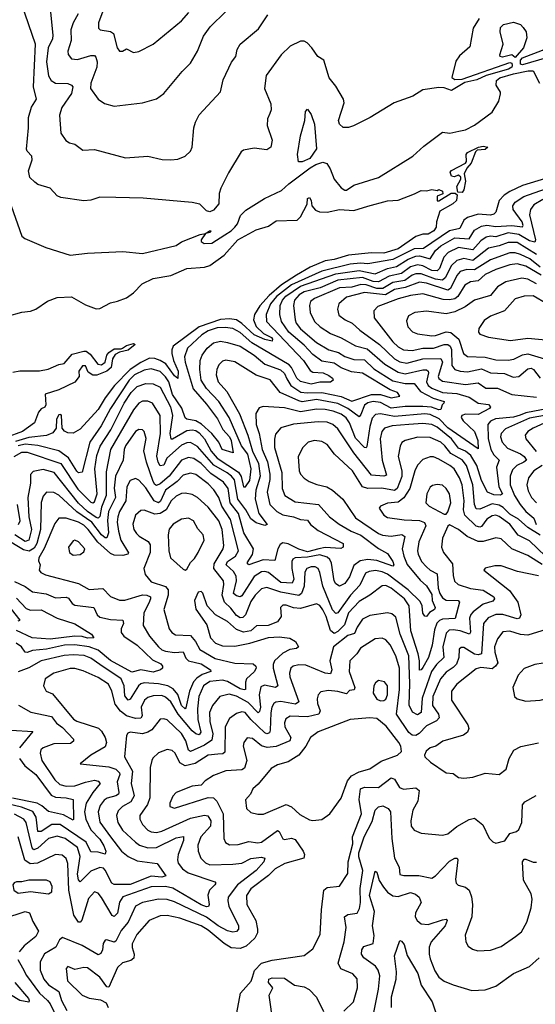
# Model space of a CAD drawing. Extents: x 1552033 to 1694788, y 811965 to 917215.
# Tile 268 of 632: x 1583633 to 1586538, y 903413 to 908953. Entities that reach past the tile are written whole.
import ezdxf

# ---------------------------------------------------------------- set-up
doc = ezdxf.new("R2010")
doc.units = 0

msp = doc.modelspace()

# ---------------------------------------------------------------- linework, layer by layer
at = {"layer": '0CON20XD'}
for points in [[(1584125, 909060), (1584078.2, 908935), (1584077.5, 908905), (1584086.7, 908895), (1584145, 908886.2), (1584161.8, 908875), (1584182.1, 908795), (1584195, 908775.6), (1584213.3, 908775), (1584235, 908788.9), (1584275, 908768), (1584305, 908774.3), (1584385, 908815.8), (1584545, 908945.5), (1584586.7, 908993.3)], [(1586221.4, 908958.6), (1586187.1, 908905), (1586169.1, 908800.9), (1586111.3, 908748.7), (1586090.7, 908719.3), (1586067.9, 908627.9), (1586085, 908616.9), (1586125, 908618.5), (1586395, 908711.4), (1586405, 908707.6), (1586407.4, 908695), (1586404.8, 908685), (1586387.3, 908675), (1586261.4, 908638.6), (1586208, 908615), (1586140.3, 908599.7), (1586065, 908554), (1586025, 908569.2), (1585995, 908571.4), (1585905, 908557.3), (1585847.3, 908522.7), (1585742.7, 908485), (1585607.2, 908402.8), (1585514.5, 908355), (1585485, 908345.9), (1585455, 908346.9), (1585435.7, 908365), (1585430, 908385), (1585460.8, 908485), (1585457.5, 908505), (1585415, 908578.8), (1585376, 908625), (1585346.7, 908725), (1585313.3, 908745), (1585280, 908795), (1585252.5, 908822.5), (1585235, 908831.9), (1585215, 908832.5), (1585157, 908803), (1585107.1, 908755), (1585022.1, 908637.9), (1585012.5, 908565), (1585048.7, 908478.7), (1585050, 908445), (1585041.9, 908425), (1585028.5, 908395), (1585027, 908357), (1585055.8, 908275.8), (1585048.8, 908235), (1585025, 908220), (1584955, 908230.6), (1584895, 908219.2), (1584880.3, 908209.7), (1584808.8, 908091.2), (1584766.4, 908005), (1584757.9, 907975), (1584755, 907916.2), (1584725, 907881.2), (1584705, 907871.2), (1584685, 907876.7), (1584647.5, 907915), (1584605, 907924.2), (1584329.3, 907949.3), (1584175, 907952.9), (1584085, 907954), (1584035, 907937.1), (1583995, 907933.1), (1583865, 907953.1), (1583845, 907962.5), (1583805, 908004), (1583736.4, 908026.4), (1583718.9, 908038.9), (1583691.4, 908065), (1583683, 908103), (1583704.4, 908165), (1583701.4, 908185), (1583675, 908213.8), (1583671.9, 908225), (1583683.5, 908345), (1583682.7, 908402.7), (1583700.1, 908459.9), (1583727.9, 908505), (1583712, 908575), (1583723.2, 908815), (1583645, 909038.6)], [(1583807.9, 908995), (1583820.5, 908865), (1583818.2, 908845), (1583793.3, 908795), (1583784, 908715), (1583796.1, 908636.1), (1583810, 908610), (1583835.9, 908595.9), (1583904.7, 908594.7), (1583925.3, 908585.3), (1583932.2, 908575), (1583925, 908538.1), (1583871.1, 908458.9), (1583857.8, 908415), (1583865.5, 908315), (1583894, 908274), (1583915, 908260.6), (1583945, 908252.5), (1583989.4, 908219.4), (1584055, 908221.9), (1584230, 908175), (1584355, 908185.6), (1584437, 908167), (1584485, 908164.4), (1584525, 908168.1), (1584565, 908184.3), (1584595, 908214), (1584604.3, 908235), (1584614.4, 908345), (1584623.7, 908376.3), (1584645, 908418), (1584765, 908546), (1584780, 908615), (1584827, 908713), (1584851.1, 908745), (1584858.5, 908785), (1584875.3, 908814.7), (1584978, 908902), (1585030.7, 908979.3)], [(1583962.3, 908985), (1583934, 908936), (1583921.4, 908895), (1583924.2, 908835), (1583905.4, 908775), (1583906.2, 908756.2), (1583925, 908732.5), (1583958.9, 908728.9), (1584035, 908751.8), (1584055, 908750.5), (1584062.7, 908742.7), (1584069.4, 908715), (1584067.4, 908685), (1584034.2, 908595), (1584032.9, 908565), (1584076.4, 908506.4), (1584110.9, 908480.9), (1584165.6, 908465.6), (1584325, 908485.6), (1584405, 908508.1), (1584445, 908537.5), (1584547.9, 908662.1), (1584595, 908708.6), (1584634.5, 908775), (1584669.6, 908860.4), (1584707.3, 908912.7), (1584795, 908999.4)], [(1587664.7, 908985.3), (1587625, 908949.4), (1587535, 908934.3), (1587495, 908917.8), (1587385, 908816.9), (1587264.7, 908745.3), (1587234.1, 908735.9), (1587145, 908724.7), (1587075, 908699.1), (1587045, 908684.5), (1586987.6, 908672.4), (1586835, 908680), (1586765, 908696.9), (1586709.2, 908745), (1586675, 908751.2), (1586601.7, 908738.3), (1586465, 908699.5), (1586455, 908701.8), (1586453.7, 908725), (1586465, 908738.3), (1586578.8, 908781.2), (1586664.5, 908835), (1586672.5, 908935), (1586652.2, 908995)], [(1586425, 908739.7), (1586405, 908755.5), (1586352.7, 908742.7), (1586339.2, 908745), (1586337.3, 908755), (1586356.1, 908815), (1586340.4, 908885), (1586340.8, 908909.2), (1586359.2, 908925), (1586415, 908939.5), (1586454.4, 908925), (1586469.3, 908909.3), (1586486.7, 908885), (1586490.3, 908850.3), (1586471.6, 908795), (1586425, 908739.7)], [(1583585.4, 907905), (1583645, 907734), (1583661.8, 907721.8), (1583781.2, 907671.2), (1583917.3, 907627.3), (1584015, 907640), (1584215, 907648), (1584325, 907637.1), (1584515, 907682.2), (1584545, 907702.8), (1584650, 907745), (1584679.5, 907750.5), (1584702.5, 907765), (1584710, 907765), (1584706.2, 907755), (1584680.7, 907749.3), (1584655.5, 907715), (1584655, 907704.3), (1584672.8, 907692.8), (1584715.7, 907695), (1584788.5, 907741.5), (1584825, 907764.7), (1584844.6, 907785), (1584860, 907805), (1584878, 907852), (1584908, 907882), (1585012.9, 907947.1), (1585108.8, 907991.2), (1585149.8, 908030.2), (1585269.9, 908120.1), (1585302.5, 908137.5), (1585341.3, 908151.3), (1585363.2, 908143.3), (1585382.9, 908112.9), (1585405, 908056), (1585445, 908007.5), (1585464.5, 907994.5), (1585475, 907994.4), (1585515, 908022.7), (1585655.2, 908064.8), (1585847.5, 908185), (1585909.5, 908240.5), (1586015, 908320), (1586056, 908314), (1586107.5, 908325), (1586145, 908333.6), (1586195, 908360), (1586295, 908432.2), (1586332.5, 908495), (1586341.9, 908535), (1586341.6, 908545), (1586316.9, 908585), (1586318.8, 908611.2), (1586337.5, 908625), (1586415, 908648.2), (1586496.7, 908665), (1586525.8, 908665), (1586561.8, 908595)], [(1585225, 908152.5), (1585203.3, 908153.3), (1585199.2, 908195), (1585215, 908298.8), (1585240, 908385), (1585243.4, 908436.6), (1585255, 908448.8), (1585275, 908420), (1585294.7, 908365), (1585305.5, 908225.5), (1585267.9, 908172.1), (1585225, 908152.5)], [(1586125, 907980.8), (1586102, 907982), (1586095.5, 908015), (1586117.5, 908055), (1586117.5, 908067.5), (1586105, 908078), (1586081.3, 908068.7), (1586065, 908072.2), (1586057.8, 908095), (1586065.8, 908105), (1586143.7, 908146.3), (1586149.4, 908155), (1586148.9, 908195), (1586156, 908205), (1586217.5, 908235), (1586245, 908241.5), (1586271.2, 908235), (1586255, 908223.3), (1586210.6, 908219.4), (1586201.1, 908208.9), (1586176.9, 908145), (1586151.8, 908118.2), (1586137.8, 908085), (1586144.3, 908045), (1586135.6, 907995), (1586125, 907980.8)], [(1586595, 908060), (1586465, 908020.6), (1586394.7, 907985.3), (1586363.2, 907965), (1586334, 907935), (1586315, 907870), (1586305, 907858.1), (1586286.1, 907853.9), (1586215, 907857.9), (1586155, 907839.3), (1586135, 907824.6), (1586111.8, 907778.2), (1586055, 907764.1), (1585907.3, 907665), (1585855, 907662.9), (1585735, 907603.5), (1585595, 907578.9), (1585553.3, 907583.3), (1585495, 907577.9), (1585335, 907538.1), (1585165, 907461), (1585080.4, 907395), (1585045.4, 907355), (1585021.4, 907295), (1585024, 907255), (1585232.7, 907035), (1585269, 906979), (1585285, 906970), (1585343.8, 906965), (1585375, 906950), (1585395.8, 906935), (1585400, 906925), (1585385, 906912.5), (1585325, 906912.6), (1585275, 906902.5), (1585215, 906916.9), (1585195, 906935.3), (1585165.1, 906995.1), (1585150.9, 907010.9), (1584940.9, 907135), (1584875, 907191.9), (1584835, 907215.2), (1584791.4, 907221.4), (1584745, 907218.8), (1584695, 907201.3), (1584660.3, 907179.7), (1584579.3, 907105), (1584562, 907055), (1584565, 907025.7), (1584610, 906875), (1584685, 906790), (1584746.9, 906706.9), (1584776.9, 906646.9), (1584816.2, 906605), (1584825.2, 906585), (1584836, 906515), (1584774.4, 906535), (1584754.5, 906575), (1584715.7, 906625), (1584656.7, 906676.7), (1584625, 906695.4), (1584575, 906704.8), (1584565, 906712.2), (1584547.2, 906767.2), (1584494.8, 906844.8), (1584473.5, 906915), (1584455, 906944), (1584425, 906973.7), (1584375, 906989), (1584335, 906981.7), (1584281, 906955), (1584250.6, 906925), (1584144.9, 906765), (1584092.2, 906667.8), (1584028.6, 906575), (1583985, 906406.9), (1583965, 906403.8), (1583955, 906412.1), (1583907.6, 906487.6), (1583855, 906527.7), (1583735, 906557.3), (1583665, 906565.4), (1583625, 906555.1)], [(1585593.6, 907903.6), (1585705.7, 907934.3), (1585765, 907937.5), (1585857.7, 907972.3), (1585895, 907992.5), (1585925, 907990), (1585955, 907996.7), (1585985, 907992.5), (1585995, 907997.5), (1586015, 907987.5), (1586016.2, 907973.8), (1585985, 907960), (1585985, 907933.8), (1585995, 907934.4), (1586063.6, 907976.4), (1586087.1, 907977.1), (1586098.3, 907968.3), (1586094.1, 907935.9), (1586073.2, 907916.8), (1586000, 907875), (1585981.2, 907815), (1585980, 907785), (1585965.7, 907765), (1585935, 907746), (1585905, 907746), (1585865, 907732.7), (1585765, 907663), (1585685, 907638.8), (1585615, 907641.7), (1585485, 907628.5), (1585405, 907603.9), (1585355, 907596.4), (1585270.1, 907559.9), (1585193.1, 907515), (1585108.4, 907461.6), (1585038.4, 907401.6), (1584986.9, 907343.1), (1584955.5, 907295), (1584950.4, 907265), (1584965.8, 907225.8), (1585007.3, 907187.3), (1585051.9, 907165), (1585058.2, 907155), (1585055.8, 907144.2), (1585015, 907154.1), (1584955, 907180.6), (1584885, 907243.8), (1584855, 907263.2), (1584815, 907270.3), (1584765, 907265.9), (1584644.5, 907225.5), (1584498.4, 907115), (1584490, 907095), (1584491, 907075), (1584499, 907035), (1584526.2, 906975), (1584525, 906933.3), (1584505, 906948.6), (1584456.5, 907016.5), (1584424.7, 907034.7), (1584395, 907046), (1584365, 907048.5), (1584315, 907023.3), (1584255, 906984.7), (1584166.7, 906895), (1584114.4, 906825), (1584075, 906759.7), (1583975, 906648.1), (1583935, 906626.2), (1583905, 906628), (1583886.8, 906636.8), (1583872.5, 906655), (1583868.5, 906725), (1583865, 906730.8), (1583855, 906729.4), (1583841.2, 906705), (1583838.6, 906655), (1583820.8, 906629.2), (1583785, 906612.8), (1583685, 906602.7), (1583610.8, 906579.2)], [(1585137.5, 906932.5), (1585161.3, 906895), (1585217.4, 906857.4), (1585252.7, 906852.7), (1585335, 906856), (1585445, 906831.9), (1585505, 906805.7), (1585615.3, 906844.7), (1585665, 906843.4), (1585725, 906825.9), (1585773.8, 906835), (1585761.2, 906855), (1585720.2, 906870.2), (1585565, 906964.6), (1585501.9, 906971.9), (1585445, 906994.8), (1585405, 907020), (1585335, 907031), (1585285, 907069), (1585235, 907121), (1585149.5, 907195), (1585108, 907255), (1585098, 907295), (1585100.5, 907345), (1585113.1, 907375), (1585133.2, 907396.8), (1585215, 907452.9), (1585415, 907523.5), (1585545, 907541.6), (1585635, 907523.5), (1585705, 907552.1), (1585756, 907564), (1585822.3, 907605), (1585865, 907622.7), (1585885, 907625.1), (1585945, 907608.1), (1585974.8, 907655), (1586005, 907680.3), (1586085, 907725.1), (1586165, 907720.4), (1586195, 907768.9), (1586235, 907791.6), (1586265, 907796.9), (1586315, 907788.7), (1586405, 907794.9), (1586465, 907787.8), (1586469.4, 907795), (1586463.3, 907815), (1586412.2, 907885), (1586411.6, 907905), (1586423.6, 907926.4), (1586472.3, 907957.7), (1586595, 908000.5)], [(1583565, 907285.6), (1583645, 907308.1), (1583695, 907312), (1583725, 907324.6), (1583790, 907370), (1583845, 907390.3), (1583925, 907393.6), (1584005, 907348.6), (1584065, 907325.7), (1584085, 907328.1), (1584145, 907358.8), (1584185, 907368.2), (1584235, 907387.1), (1584274.8, 907415.2), (1584323.1, 907466.9), (1584385, 907497.5), (1584485, 907513.2), (1584575, 907553.1), (1584675, 907559.5), (1584705, 907569.1), (1584785, 907627.1), (1584862.1, 907715), (1584965, 907771.1), (1585035, 907790.5), (1585078.6, 907821.4), (1585195.7, 907825), (1585215.7, 907844.3), (1585252, 907915), (1585255, 907946.2), (1585265, 907952), (1585276.2, 907935), (1585278.8, 907905), (1585300.4, 907880.4), (1585321.9, 907871.9), (1585365, 907870.3), (1585435, 907885.3), (1585515, 907879.7), (1585593.6, 907903.6)], [(1586579.5, 907940.5), (1586529.6, 907910.4), (1586509.8, 907885), (1586504.8, 907855.2), (1586539.3, 907715), (1586535, 907701.9), (1586505, 907707.7), (1586445, 907744.7), (1586385, 907753.4), (1586315, 907730.9), (1586285, 907735.1), (1586260.5, 907729.5), (1586230.8, 907709.2), (1586185, 907657.9), (1586105, 907671), (1586046.7, 907643.3), (1586022.7, 907617.3), (1585997.3, 907552.7), (1585985, 907540.4), (1585955, 907541.8), (1585905, 907568.2), (1585875, 907574.4), (1585835, 907562.6), (1585785, 907524.2), (1585715, 907509.4), (1585655, 907477), (1585625, 907480), (1585565, 907502), (1585425, 907487.4), (1585325.4, 907444.6), (1585235, 907422), (1585207.7, 907405), (1585181.9, 907375), (1585176.1, 907343.9), (1585185.2, 907265), (1585191.7, 907245), (1585215, 907213.3), (1585305, 907136.5), (1585375, 907094.8), (1585430.2, 907080.2), (1585465, 907058.4), (1585515, 907041), (1585575, 907039), (1585629.2, 906989.2), (1585735, 906921.3), (1585805, 906906.1), (1585855, 906906.5), (1585891.7, 906861.7), (1585963.1, 906823.1), (1586024.2, 906805), (1586022.2, 906795), (1586012.7, 906785), (1586005, 906759.2), (1585995, 906756.9), (1585952.5, 906772.5), (1585905, 906777.1), (1585805, 906776.1), (1585725, 906766.9), (1585665, 906798.6), (1585625, 906803.8), (1585595, 906796.7), (1585575.3, 906784.7), (1585555, 906731.1), (1585545, 906719.1), (1585482.4, 906765), (1585425, 906793.5), (1585305, 906815.8), (1585225, 906803.2), (1585205, 906808.9), (1585101.1, 906855), (1585045, 906926.2), (1584965, 906952.1), (1584845, 907027.1), (1584795, 907036.6), (1584775, 907031.8), (1584755, 907010.6), (1584743.8, 906985), (1584740.8, 906955), (1584752, 906915), (1584800.6, 906860.6), (1584871.5, 906735), (1584918.3, 906615), (1584944.1, 906525.9), (1584979.1, 906455), (1584988.1, 906385), (1584962.9, 906305), (1584960.6, 906255), (1584980.8, 906175), (1585027.6, 906112.4), (1585015, 906107.5), (1584965, 906121.8), (1584935, 906144.7), (1584907.7, 906195), (1584862.4, 906255), (1584843.6, 906363.6), (1584827.2, 906385), (1584802.4, 906402.4), (1584726.4, 906446.4), (1584635, 906551.5), (1584595, 906574.8), (1584575, 906572.8), (1584545, 906558), (1584462.5, 906485), (1584445, 906446.4), (1584425, 906443.5), (1584413, 906463), (1584406.4, 906496.4), (1584426.1, 906625), (1584423.9, 906725), (1584381.5, 906795), (1584355, 906807.1), (1584325, 906805.8), (1584305, 906794.7), (1584275, 906757.3), (1584144.5, 906535), (1584120.8, 906409.2), (1584120.4, 906275), (1584095, 906210.8), (1584085, 906157.9), (1584075, 906148.9), (1584065, 906151.4), (1584015.8, 906185), (1583965, 906232.8), (1583827.2, 906405), (1583765, 906422), (1583709.9, 906410.1), (1583695.3, 906394.7), (1583694.8, 906345), (1583679.6, 906265), (1583685.9, 906155), (1583700.3, 906085), (1583685.6, 906024.4), (1583665, 906017.6), (1583605.9, 906055)], [(1586545, 907631), (1586435, 907699.4), (1586385, 907699.9), (1586335, 907680), (1586275, 907666.7), (1586185, 907598.8), (1586135, 907608.9), (1586095, 907597.4), (1586065, 907570.7), (1586029.8, 907500.2), (1586015, 907487.4), (1585975, 907492.8), (1585895, 907523.8), (1585865, 907523.6), (1585845, 907516.2), (1585803.3, 907485), (1585735, 907473.2), (1585679.9, 907440.1)], [(1586565, 907559.8), (1586506.5, 907606.5), (1586455, 907632.2), (1586425, 907641.2), (1586395, 907641.4), (1586285, 907601.6), (1586195, 907544.6), (1586151.8, 907548.2), (1586115, 907535.9), (1586095, 907513.7), (1586059.5, 907440.5), (1586045, 907430.8), (1585925, 907471.1), (1585885, 907476.2), (1585805, 907445.1), (1585745, 907434), (1585694.8, 907405.2), (1585575, 907418.5), (1585475, 907391), (1585431.2, 907355), (1585422.9, 907325), (1585431.2, 907291.2), (1585466.9, 907265), (1585506.2, 907245), (1585549.2, 907205), (1585659.5, 907125), (1585744.3, 907045), (1585775, 907027.3), (1585815, 907020.2), (1585905, 907044.6), (1586005, 907046.6), (1586015.1, 907025), (1585990.8, 906945), (1585995, 906933.4), (1586015, 906919), (1586145, 906899.8), (1586215, 906908.8), (1586259.8, 906879.8), (1586325, 906880.3), (1586405, 906844.8), (1586545, 906829.3)], [(1586570.6, 907515), (1586485, 907565.2), (1586435, 907579.4), (1586395, 907573.8), (1586315, 907547), (1586255, 907519.1), (1586215, 907483.2), (1586172.6, 907477.4), (1586141.5, 907458.5), (1586100.6, 907395), (1586085, 907382.6), (1586055, 907377), (1586019.4, 907379.4), (1585905, 907411), (1585835, 907401.9), (1585765, 907382.7), (1585651, 907339), (1585629.1, 907315), (1585630.4, 907275), (1585735, 907141.2), (1585765, 907111.9), (1585795, 907094.8), (1585845, 907091.4), (1585905, 907103.8), (1585965, 907104.2), (1586025, 907124.8), (1586045, 907124.8), (1586057.6, 907115), (1586066.6, 907096.6), (1586067.5, 907007.5), (1586085, 906984.3), (1586115, 906974.4), (1586155, 906971.9), (1586235, 906989.2), (1586285, 906965.2), (1586365, 906961.7), (1586412.2, 906942.2), (1586445, 906945.3), (1586495, 906987.5), (1586515, 906992.1), (1586527.1, 906985), (1586566, 906936)], [(1586545, 907467.3), (1586495, 907492.6), (1586461.3, 907498.7), (1586372.1, 907477.9), (1586325, 907449.2), (1586285, 907401.8), (1586195, 907375.3), (1586143.6, 907336.4), (1586085, 907309.3), (1586035, 907298.4), (1585925, 907312.9), (1585858.8, 907305), (1585824, 907286), (1585812.1, 907257.9), (1585820.5, 907225), (1585846.9, 907196.9), (1585874.4, 907184.4), (1585955, 907173.8), (1585975.3, 907175.3), (1586035, 907196.6), (1586062.2, 907192.2), (1586107.4, 907155), (1586132.4, 907075), (1586155, 907057.1), (1586254.5, 907054.5), (1586315, 907039.6), (1586385, 907036.8), (1586417.1, 907042.9), (1586465, 907068), (1586495, 907073.7), (1586645, 907027.6)], [(1585679.9, 907440.1), (1585645, 907441), (1585585, 907461.4), (1585555, 907463.6), (1585505, 907448.3), (1585435, 907444.3), (1585294.5, 907385), (1585272, 907368), (1585265.9, 907345), (1585269.5, 907305), (1585294.1, 907255), (1585325.4, 907225), (1585385, 907187.2), (1585445, 907163.7), (1585525, 907117.1), (1585591.2, 907101.2), (1585690.5, 907015), (1585765, 906969.4), (1585805, 906959.5), (1585905, 906983.3), (1585925, 906982.6), (1585935.1, 906975.1), (1585936.5, 906965), (1585924.6, 906914.6), (1585934.8, 906895), (1585955, 906879.1), (1586015, 906855.4), (1586095, 906850.1), (1586165, 906828.2), (1586185.2, 906815.2), (1586216.1, 906796.1), (1586275, 906787.5), (1586285.5, 906775), (1586279.5, 906765), (1586215, 906732), (1586145, 906734.1), (1586124.8, 906725.2), (1586120.4, 906715), (1586130.9, 906695), (1586195.2, 906635), (1586214, 906585), (1586215, 906538), (1586045, 906655.7), (1585996.2, 906706.2), (1585945, 906730.7), (1585915, 906734.6), (1585745, 906721.1), (1585665, 906735.9), (1585638, 906732), (1585619.8, 906710.2), (1585605, 906664.4), (1585588.8, 906551.2), (1585585, 906544.4), (1585575, 906545.5), (1585525, 906597.5), (1585490.5, 906685), (1585472.4, 906712.4), (1585445, 906732.8), (1585399.8, 906749.8), (1585355, 906759.2), (1585305, 906761.1), (1585215, 906745.7), (1585125, 906769.6), (1585005, 906776.5), (1584981.7, 906768.3), (1584963.6, 906736.4), (1584965.2, 906675), (1584982.4, 906625), (1584999.7, 906535), (1585029.3, 906465), (1585042.5, 906395), (1585043, 906365), (1585027.5, 906295), (1585041.9, 906225), (1585082.1, 906185), (1585115, 906166.2), (1585175.5, 906155.5), (1585215, 906141.4), (1585255, 906137.3), (1585272.3, 906112.3), (1585315, 906079.2), (1585455.8, 906005), (1585456.2, 905985), (1585441.7, 905978.3), (1585355, 905983.9), (1585318.8, 905975), (1585255, 905959.6), (1585205, 905974.2), (1585145, 906004.5), (1585115, 906008.9), (1585100.7, 905999.3), (1585087.2, 905975), (1585070.7, 905909.3), (1585005, 905913.9), (1584924, 905885), (1584915, 905896.2), (1584945.5, 905944.5), (1584949.8, 905975), (1584896.8, 906065), (1584866.7, 906175), (1584818.4, 906235), (1584807.1, 906315), (1584781.3, 906351.3), (1584710.4, 906400.4), (1584655, 906456), (1584615, 906483.3), (1584585, 906490), (1584545, 906474.7), (1584476.2, 906383.8), (1584425, 906341), (1584405, 906331.7), (1584395, 906337.1), (1584384.9, 906355), (1584347.2, 906462.8), (1584333.7, 906526.3), (1584345.8, 906595.8), (1584335.3, 906635.3), (1584326, 906645), (1584305, 906646.5), (1584285, 906635.4), (1584228.9, 906555), (1584221.2, 906535), (1584217.3, 906475), (1584174, 906385), (1584166.3, 906316.3), (1584172.5, 906265), (1584134.2, 906185), (1584128.9, 906135), (1584132.9, 906065), (1584125, 906037.9), (1584115, 906038.2), (1584095, 906053.5), (1584040.7, 906125), (1583954.6, 906184.6), (1583855, 906278.1), (1583825, 906293.2), (1583785, 906294.4), (1583765, 906272.5), (1583755, 906236.2), (1583751.6, 906085), (1583729.6, 906005), (1583715, 905979), (1583687.6, 905962.4), (1583655, 905969.1), (1583546.5, 906036.5)], [(1586602.2, 907355), (1586525, 907399), (1586475, 907397.2), (1586425, 907382), (1586365, 907313.9), (1586285, 907283.8), (1586248.8, 907261.2), (1586219.2, 907215), (1586218, 907195), (1586225, 907184), (1586275, 907166.5), (1586397.2, 907147.2), (1586495, 907161.4), (1586675, 907144)], [(1583595, 906970.5), (1583633.5, 906976.5), (1583745, 906977.5), (1583793.2, 906986.8), (1583855, 907012.5), (1583885, 907018), (1583930, 907070), (1583995, 907088.1), (1584007.2, 907087.2), (1584030.9, 907070.9), (1584073.8, 907013.8), (1584095, 907010), (1584114.5, 907025), (1584123.8, 907065), (1584135, 907081.1), (1584165, 907101.8), (1584205, 907100), (1584212, 907105), (1584235, 907120.4), (1584275, 907130), (1584283.3, 907125), (1584245, 907093.1), (1584195, 907081.5), (1584171.4, 907068.6), (1584155.6, 907045), (1584148.2, 906995), (1584125, 906974.5), (1584067.6, 906952.4), (1584045, 906951.8), (1584020, 906970), (1584005, 907005.5), (1583988, 907005), (1583967.5, 906975), (1583968.8, 906945), (1583945, 906914), (1583855, 906870), (1583777.5, 906845), (1583781.2, 906785), (1583775, 906773.3), (1583755, 906763.3), (1583740, 906745), (1583717.1, 906685), (1583650, 906635), (1583557.8, 906602.2)], [(1583602.3, 906495), (1583645, 906519.2), (1583675, 906518.8), (1583865, 906455.2), (1583961.4, 906311.4), (1584035, 906237.6), (1584045, 906233.7), (1584055, 906240), (1584069.5, 906285), (1584057, 906425), (1584068.8, 906501.2), (1584086.4, 906553.6), (1584147, 906645), (1584222.3, 906795), (1584261, 906855), (1584295, 906888.9), (1584345, 906905.6), (1584385, 906903.9), (1584425, 906884.7), (1584483.7, 906775), (1584494.2, 906725), (1584479.5, 906625), (1584484, 906594), (1584495, 906593.8), (1584575, 906641.2), (1584605, 906645.4), (1584625, 906640.9), (1584645, 906627.9), (1584675, 906594.4), (1584712.6, 906525), (1584746.5, 906486.5), (1584866.1, 906406.1), (1584881.8, 906381.8), (1584895, 906324.5), (1584905, 906324.6), (1584929.1, 906360.9), (1584938.3, 906425), (1584917.7, 906507.7), (1584882.8, 906555), (1584814.2, 906715), (1584754.4, 906805), (1584685, 906877), (1584655.9, 906925), (1584648.2, 906985), (1584650.5, 907035), (1584660.7, 907065), (1584689.4, 907105), (1584725, 907134.7), (1584765, 907143.2), (1584805, 907137.2), (1584875, 907115.6), (1584955, 907065.2), (1585014.2, 907014.2), (1585103.1, 906983.1), (1585125, 906961.2), (1585137.5, 906932.5)], [(1586451.7, 906728.3), (1586415, 906715.6), (1586313.6, 906706.4), (1586285.5, 906694.5), (1586269.5, 906675), (1586272.8, 906597.2), (1586287.7, 906535), (1586303.7, 906503.7), (1586334.6, 906475), (1586318.9, 906435), (1586332.3, 906325), (1586352.2, 906285), (1586342.1, 906277.9), (1586305, 906279.3), (1586268.7, 906295), (1586235, 906360.9), (1586208.7, 906445), (1586175, 906500.5), (1586145.2, 906525), (1586105, 906542.8), (1586066.5, 906595), (1585985, 906659.8), (1585955, 906674.5), (1585905, 906680.3), (1585825, 906675.7), (1585731.9, 906668.1), (1585689.2, 906655), (1585672.5, 906635), (1585664.1, 906595), (1585676, 906475), (1585699.2, 906390.8), (1585685, 906383.9), (1585615, 906389.3), (1585514.9, 906514.9), (1585425, 906650.4), (1585397.5, 906675), (1585365, 906688.4), (1585315, 906691), (1585175, 906676.6), (1585105, 906656.1), (1585075, 906621.4), (1585068.2, 906591.8), (1585069.3, 906545), (1585109.4, 906405), (1585111.8, 906315), (1585126.5, 906276.5), (1585185, 906239.5), (1585316.7, 906225), (1585379.2, 906155), (1585433.8, 906113.8), (1585500.4, 906075), (1585555, 906052.1), (1585655, 905977), (1585705, 905948.7), (1585736.1, 905905), (1585740, 905885), (1585735, 905878.5), (1585645, 905910.6), (1585595, 905916.3), (1585551.6, 905908.4), (1585515, 905881.1), (1585491.3, 905818.7), (1585465, 905780), (1585435, 905765.5), (1585415, 905778.5), (1585404.3, 905795), (1585389.8, 905895), (1585380.4, 905915), (1585365, 905928.5), (1585325, 905942.3), (1585255, 905929.5), (1585186, 905925), (1585172.5, 905917.5), (1585166.1, 905903.9), (1585165.6, 905864.4), (1585178, 905805), (1585167.6, 905782.4), (1585105, 905786.7), (1585035, 905842.5), (1585015, 905848.9), (1584995, 905847), (1584955, 905819), (1584885, 905711.3), (1584875, 905705.4), (1584855, 905710.3), (1584838.8, 905725), (1584854.9, 905795), (1584852.5, 905822.5), (1584838.2, 905848.2), (1584796.9, 905885), (1584804.3, 905905), (1584848.4, 905935), (1584865.6, 905965), (1584821.1, 906141.1), (1584772.9, 906215), (1584754.4, 906265), (1584727.1, 906307.1), (1584695, 906340.7), (1584625, 906393.2), (1584595, 906400.7), (1584555, 906389.5), (1584521.3, 906355), (1584455.2, 906305), (1584426.2, 906243.8), (1584415, 906234.1), (1584391.8, 906245), (1584345, 906318.9), (1584305, 906361.2), (1584285, 906370.4), (1584255, 906359.6), (1584237.7, 906325), (1584231, 906245), (1584195.2, 906185), (1584185.5, 906155), (1584183, 906125), (1584190.1, 906075), (1584203.8, 906025), (1584246.1, 905953.9), (1584242.5, 905945), (1584215, 905938.1), (1584165, 905939.6), (1584145, 905949.6), (1584073.4, 906013.4), (1584020.2, 906085), (1583995, 906108.8), (1583965, 906125.2), (1583895, 906148.2), (1583855, 906147.3), (1583831.4, 906118.6), (1583772.3, 905977.7), (1583741.4, 905925), (1583738.9, 905908.9), (1583749.4, 905885), (1583743.5, 905855), (1583753.1, 905843.1), (1583779.4, 905829.4), (1583965, 905780), (1584025, 905746.2), (1584102.1, 905752.1), (1584145, 905708.2), (1584195, 905687.3), (1584225, 905686.7), (1584325, 905716.7), (1584349.2, 905715), (1584369.6, 905705), (1584371.3, 905695), (1584360.2, 905669.8), (1584332.9, 905615), (1584329.1, 905545), (1584365.3, 905485), (1584416.2, 905425), (1584435, 905407), (1584455, 905399.3), (1584505, 905391.7), (1584555, 905395.3), (1584570, 905360), (1584585.2, 905345.2), (1584655, 905328.4), (1584708.9, 905295), (1584710.8, 905285), (1584660.9, 905269.1), (1584631.5, 905248.5), (1584613.1, 905226.9), (1584589.1, 905175), (1584569.9, 905080.1), (1584565, 905075.5), (1584545, 905094.2), (1584525.1, 905155.1), (1584497.8, 905187.8), (1584468.5, 905205), (1584415, 905215.7), (1584335, 905221), (1584315, 905216.8), (1584302, 905205), (1584255, 905129.6), (1584245, 905124.6), (1584225, 905148.9), (1584221.9, 905205), (1584205.6, 905245), (1584084.4, 905324.4), (1584035, 905360.2), (1583997.1, 905375), (1583935, 905379.8), (1583884.6, 905375.4), (1583755, 905344.8), (1583685, 905305.3), (1583625, 905283.8)], [(1586695, 906743.7), (1586505, 906711.4), (1586369, 906651), (1586345.3, 906625), (1586342.6, 906605), (1586350.6, 906575), (1586381.5, 906541.5), (1586455, 906509.4), (1586474.7, 906495), (1586487.3, 906475), (1586472.7, 906462.7), (1586433.2, 906445), (1586409.2, 906420.8), (1586395.6, 906384.4), (1586396.6, 906335), (1586421.2, 906275), (1586452.8, 906225), (1586485, 906186.1), (1586528.6, 906148.6), (1586542.1, 906112.1)], [(1586612.7, 906765), (1586485, 906741.2), (1586451.7, 906728.3)], [(1586587, 906683), (1586525.4, 906655), (1586496.2, 906635), (1586481.5, 906615), (1586483.8, 906595), (1586543.5, 906523.5)], [(1586565, 906052.2), (1586494.8, 906095), (1586443.2, 906143.2), (1586395, 906169.9), (1586357.5, 906207.5), (1586335, 906221.4), (1586295, 906229.1), (1586225, 906198.5), (1586205, 906201.2), (1586195.5, 906225.5), (1586186.6, 906335), (1586150, 906445), (1586125, 906475.5), (1586061.2, 906511.2), (1586028.4, 906555), (1586005, 906575.6), (1585945, 906602.6), (1585876, 906604), (1585804.2, 906585), (1585786.6, 906573.4), (1585775.9, 906554.1), (1585765.3, 906495), (1585785.4, 906415.4), (1585786.5, 906383.5), (1585759.6, 906315), (1585745, 906303.2), (1585673.7, 906316.3), (1585595, 906315.2), (1585564.6, 906324.6), (1585508.8, 906415), (1585407.4, 906507.4), (1585365, 906561.8), (1585335, 906580.4), (1585295, 906586), (1585259.2, 906575), (1585227.5, 906545), (1585202.5, 906495), (1585207.3, 906415), (1585215, 906395.8), (1585235, 906372.5), (1585263.8, 906355), (1585307.2, 906337.2), (1585364.1, 906324.1), (1585395, 906306.2), (1585453.8, 906255), (1585525, 906149.2), (1585655, 906062.2), (1585676.7, 906053.3), (1585725, 906046), (1585785.6, 906055.6), (1585803.1, 906045), (1585788.5, 905975), (1585796.8, 905935), (1585816.7, 905886.7), (1585888.8, 905798.8), (1585925, 905767.2), (1585955, 905718.5), (1585957.6, 905685), (1585973.1, 905645), (1585969.6, 905635), (1585942.4, 905617.6), (1585925, 905595.7), (1585915, 905596.9), (1585905, 905614.3), (1585900.6, 905655), (1585889.6, 905679.6), (1585821.1, 905745), (1585705, 905833.8), (1585675, 905847), (1585636.8, 905853.2), (1585601.2, 905848.8), (1585582, 905838), (1585549.2, 905770.8), (1585496.1, 905715), (1585425, 905614.7), (1585415, 905611.9), (1585395, 905632.9), (1585340.4, 905765), (1585323.2, 905843.2), (1585314.5, 905865), (1585298, 905875), (1585275, 905875.2), (1585250.4, 905865), (1585240.5, 905845), (1585235.6, 905765), (1585220, 905725), (1585205, 905712.7), (1585105, 905732.1), (1585025, 905758), (1584995, 905750.7), (1584959.3, 905715), (1584935, 905679.7), (1584905.9, 905604.1), (1584890.2, 905589.8), (1584875, 905587.2), (1584855, 905599.7), (1584822.1, 905642.1), (1584786.8, 905675), (1584774.3, 905715.7), (1584783.3, 905775), (1584780.9, 905795), (1584726.6, 905865), (1584729.2, 905890.8), (1584779, 905975), (1584784.3, 905995), (1584773.8, 906085), (1584755, 906132.3), (1584695, 906210.6), (1584635, 906264.6), (1584605, 906281.2), (1584565, 906289.6), (1584545, 906287.2), (1584515, 906271.8), (1584487.6, 906245), (1584458.4, 906195), (1584425, 906174.8), (1584395, 906171.5), (1584335, 906192.5), (1584315, 906190.6), (1584285.3, 906164.7), (1584270.8, 906115), (1584276.2, 906085), (1584291.5, 906061.5), (1584306.4, 906046.4), (1584357.3, 906017.3), (1584368.6, 905998.6), (1584367.6, 905955), (1584333.5, 905865), (1584340.9, 905830.9), (1584375, 905790), (1584454, 905764), (1584470, 905745), (1584470, 905715), (1584446.2, 905635), (1584476.1, 905526.1), (1584490, 905505), (1584511.9, 905491.9), (1584595, 905487.8), (1584623, 905455), (1584648.3, 905408.3), (1584735, 905359.1), (1584845, 905331.9), (1584949.2, 905329.2), (1584964.4, 905315), (1584966.4, 905305), (1584955, 905283.1), (1584911.4, 905245), (1584904.8, 905225), (1584905.4, 905185), (1584898.1, 905181.9), (1584875, 905187.2), (1584805, 905229.3), (1584775, 905236.5), (1584705, 905229.5), (1584668.2, 905205), (1584641.7, 905145), (1584634.9, 905075.1), (1584636.4, 905015), (1584653.7, 904945), (1584645, 904929.3), (1584625, 904934.3), (1584605, 904951.1), (1584526, 905046), (1584484.4, 905115), (1584455, 905141.7), (1584435, 905149.6), (1584385, 905148.8), (1584355, 905139), (1584336.6, 905125), (1584318, 905085), (1584324.3, 905035.7), (1584316.3, 905023.7), (1584285, 905021.2), (1584235, 905036.9), (1584201.4, 905061.4), (1584171.4, 905101.4), (1584153, 905175), (1584134.1, 905214.1), (1584075, 905252.4), (1583991.1, 905288.9), (1583945, 905303.1), (1583917, 905303), (1583825, 905275.4), (1583776.5, 905245), (1583767.3, 905205), (1583782.9, 905175), (1583819.2, 905159.2), (1583937.2, 905017.2), (1583955.7, 905005.7), (1584076.7, 904966.7), (1584095, 904950.4), (1584114.8, 904915), (1584122.5, 904885), (1584115, 904861.8), (1584034.5, 904815), (1583973.8, 904765), (1584135, 904748.5), (1584175, 904735.2), (1584195.2, 904715), (1584197.1, 904705), (1584183.2, 904665), (1584192.9, 904605), (1584189.4, 904595), (1584174.5, 904585.5), (1584126.8, 904573.2), (1584109.1, 904560.9), (1584087.7, 904532.3), (1584076.1, 904495), (1584085, 904437.3), (1584145.1, 904355.1), (1584207.6, 904275), (1584245, 904244.7), (1584295, 904220.9), (1584408, 904205), (1584456.9, 904135), (1584435, 904127.8), (1584375, 904134.4), (1584255, 904087.9), (1584165, 904087.9), (1584152.1, 904095), (1584115, 904168.2), (1584105, 904178.2), (1584085, 904182.9), (1584035, 904162.1), (1583975, 904101.1), (1583965, 904112.5), (1583959.4, 904145), (1583973.7, 904243.7), (1583958.8, 904295), (1583889.1, 904345), (1583845, 904358.1), (1583795.3, 904345), (1583735, 904291.1), (1583712.7, 904282.7), (1583703.6, 904293.6), (1583670.4, 904435), (1583657.4, 904455)], [(1586594.6, 905934.6), (1586505, 906020.2), (1586442.1, 906052.1), (1586395, 906113.9), (1586335, 906158), (1586315, 906164.3), (1586295, 906161.8), (1586265, 906141.6), (1586235, 906102.1), (1586225, 906096.7), (1586205, 906102.8), (1586140.2, 906165), (1586133, 906195), (1586136.5, 906246.5), (1586125, 906335.6), (1586111, 906375), (1586080.2, 906425), (1586056.6, 906445), (1585995, 906479.7), (1585965, 906492.4), (1585945, 906492.8), (1585905, 906479.1), (1585875, 906446.7), (1585859.3, 906415), (1585830.6, 906315), (1585797.9, 906262.1), (1585765, 906238.9), (1585705, 906232.1), (1585666.7, 906215), (1585658.8, 906205), (1585684.4, 906165), (1585705, 906151.8), (1585798.8, 906138.8), (1585885, 906135.9), (1585914.1, 906124.1), (1585921.9, 906105), (1585881.1, 906015), (1585873.8, 905965), (1585877.9, 905945), (1585897.6, 905905), (1585925, 905873.4), (1585945.2, 905855.2), (1585985.3, 905835), (1585990.9, 905755), (1585999.3, 905725), (1586015, 905700.3), (1586036, 905686), (1586104.1, 905684.1), (1586110.4, 905675), (1586087, 905583), (1586015, 905580.4), (1585997.3, 905572.7), (1585982.9, 905557.1), (1585969.6, 905520.4), (1585956.1, 905433.9), (1585935.9, 905365), (1585905, 905308.5), (1585895, 905294.4), (1585885, 905292), (1585885.2, 905344.8), (1585877.8, 905385), (1585836.5, 905515), (1585827.9, 905655), (1585801.9, 905695), (1585725, 905754.7), (1585695, 905769.3), (1585675, 905767.7), (1585605.5, 905715), (1585545, 905680.2), (1585485, 905615.7), (1585462.7, 905547.3), (1585425, 905510.4), (1585405, 905499.5), (1585385, 905516.9), (1585360.6, 905595), (1585341.6, 905631.6), (1585325, 905657.3), (1585305, 905666.8), (1585215, 905639.7), (1585175, 905642.9), (1585135, 905657.8), (1585115, 905658.5), (1585101.8, 905645), (1585107, 905595), (1585085, 905565.3), (1585033.8, 905543.8), (1584967.7, 905542.3), (1584935, 905514), (1584895, 905506.9), (1584855, 905520.9), (1584805, 905566.5), (1584736.2, 905605), (1584688.8, 905655), (1584665, 905726.7), (1584655, 905736.2), (1584638.3, 905731.7), (1584617.5, 905685), (1584625.9, 905635.9), (1584688, 905548), (1584708.2, 905475), (1584735.8, 905445), (1584775, 905430.7), (1584845, 905428.2), (1584930, 905445), (1585034.2, 905475.8), (1585095, 905479.7), (1585155, 905473.3), (1585186.7, 905455), (1585204.2, 905425), (1585192, 905415), (1585155, 905409.3), (1585115, 905388.4), (1585069, 905345), (1585061.2, 905325), (1585061.7, 905305), (1585088.4, 905205), (1585075, 905195.3), (1585011.8, 905208.2), (1584991, 905199), (1584983.2, 905155), (1584990.3, 905085), (1584985, 905061.1), (1584977, 905053), (1584921, 905111), (1584855, 905145.8), (1584812.7, 905157.2), (1584760, 905145), (1584720, 905095), (1584702.3, 905055), (1584703.7, 905005), (1584721.2, 904935), (1584715, 904899.3), (1584675, 904870.7), (1584595, 904835.8), (1584583.7, 904843.7), (1584568.7, 904895), (1584545, 904936.8), (1584465, 905013.8), (1584445, 905019.6), (1584425, 905016.5), (1584377, 904957), (1584355, 904943.2), (1584325, 904935.2), (1584255, 904943.5), (1584242, 904938), (1584234.5, 904925.5), (1584224.2, 904805), (1584269.6, 904725), (1584261, 904655), (1584279, 904585), (1584258.7, 904551.3), (1584213.1, 904525), (1584188.1, 904501.9), (1584178.2, 904475), (1584186.3, 904435), (1584213.3, 904393.3), (1584285.4, 904325), (1584309.2, 904309.2), (1584355, 904293.2), (1584405, 904295.2), (1584515, 904349.3), (1584556.2, 904356.2), (1584556.5, 904335), (1584525.7, 904255), (1584522.2, 904225), (1584527, 904207), (1584550.6, 904175), (1584582.7, 904152.7), (1584732.2, 904102.2), (1584737.5, 904095), (1584732.9, 904085), (1584703.3, 904055), (1584693.4, 904026.6), (1584700.4, 903975), (1584696.7, 903963.3), (1584685, 903961.2), (1584655, 903973.2), (1584496, 904066), (1584454.9, 904074.9), (1584375, 904074.6), (1584215, 904018.1), (1584195, 903986.7), (1584184.1, 903925.9), (1584165, 903907.7), (1584155, 903912.7), (1584095, 904013.2), (1584075, 904037.3), (1584055, 904045.5), (1584022, 904008), (1583983.4, 903886.6), (1583975, 903874.4), (1583965, 903875.5), (1583939.4, 903915), (1583910.3, 904055), (1583905.6, 904205), (1583895, 904232.5), (1583872.7, 904252.7), (1583835, 904256.6), (1583733.9, 904206.1)], [(1586575.8, 906445), (1586530.3, 906415), (1586499.3, 906375), (1586490, 906335), (1586497.3, 906302.7), (1586516.9, 906265), (1586544.6, 906234.6)], [(1586025, 906170.6), (1586035, 906170.8), (1586045.9, 906184.1), (1586062.4, 906235), (1586054.6, 906285), (1586035, 906315.6), (1586015, 906333.3), (1585985, 906338.5), (1585958.3, 906331.7), (1585945, 906322.5), (1585926.5, 906285), (1585921.9, 906235), (1585940.8, 906215), (1586025, 906170.6)], [(1583627.6, 906112.4), (1583637.2, 906132.8), (1583621.9, 906225)], [(1584565, 905856.2), (1584575, 905861.2), (1584595, 905898.8), (1584618.3, 905921.7), (1584639.5, 905955), (1584672.2, 906025), (1584666.9, 906055), (1584637.9, 906087.9), (1584612.6, 906132.6), (1584585, 906148.2), (1584545, 906141.8), (1584497.8, 906115), (1584475, 906086), (1584470, 906055), (1584472.9, 905965), (1584483.1, 905925), (1584555, 905860.8), (1584565, 905856.2)], [(1586576.6, 905886.6), (1586495, 905938.4), (1586405.2, 905975.2), (1586345, 906031.3), (1586315, 906036.7), (1586245, 906016.2), (1586215, 906017.5), (1586154.4, 906044.4), (1586105, 906083.8), (1586055, 906111.2), (1586045, 906103.3), (1586015.5, 906035), (1586010, 905985), (1586020.5, 905955), (1586071.7, 905891.7), (1586074.7, 905824.7), (1586083.2, 905793.2), (1586104, 905774), (1586172.2, 905752.2), (1586243.4, 905743.4), (1586304.5, 905705), (1586307.9, 905695), (1586298, 905682), (1586245, 905663.5), (1586188.1, 905621.9), (1586175, 905606.9), (1586167.2, 905585), (1586173.2, 905506.8), (1586166.7, 905495), (1586115, 905514.1), (1586075, 905519.8), (1586052.3, 905517.7), (1586035, 905501.8), (1586017.8, 905425), (1586022.4, 905365), (1585981.2, 905325), (1585953.3, 905285), (1585899.6, 905135), (1585895.8, 905055), (1585875, 905042.5), (1585846.6, 905056.6), (1585826.7, 905096.7), (1585831.7, 905218.3), (1585825, 905374), (1585776.2, 905495), (1585751.5, 905591.5), (1585730.4, 905610.4), (1585705, 905616.1), (1585605, 905600), (1585565, 905579.2), (1585535.3, 905535), (1585519.9, 905500.1), (1585482, 905488), (1585400.9, 905425), (1585380.8, 905345), (1585391.2, 905295), (1585385, 905272.9), (1585355, 905275.2), (1585245, 905321.1), (1585205, 905322.9), (1585174.3, 905315.7), (1585160.5, 905305), (1585153.2, 905276.8), (1585155.3, 905255), (1585205.8, 905114.2), (1585187.5, 905102.5), (1585104.1, 905115.9), (1585077.2, 905112.8), (1585065.5, 905104.5), (1585054.5, 905085.5), (1585047.4, 905052.6), (1585045.2, 904954.8), (1585040.2, 904939.8), (1585025, 904935.3), (1585015, 904940.5), (1584935.6, 905015), (1584904.3, 905054.3), (1584885, 905058.6), (1584855, 905049.3), (1584815, 905020.9), (1584791.4, 904975), (1584788.8, 904831.2), (1584777.6, 904822.4), (1584749.4, 904819.4), (1584695, 904814.3), (1584621.8, 904768.2), (1584565, 904755.2), (1584535, 904771.5), (1584509.2, 904825), (1584491.7, 904841.7), (1584463.8, 904846.2), (1584415, 904827.1), (1584382.9, 904797.1), (1584377.5, 904785), (1584367.9, 904745), (1584367.3, 904575), (1584352.9, 904537.1), (1584310.4, 904475), (1584309.6, 904455), (1584326.2, 904425), (1584355, 904393.2), (1584375, 904383.1), (1584405, 904379.7), (1584435, 904386.6), (1584595, 904460.4), (1584675, 904476.7), (1584693.8, 904473.8), (1584709.5, 904445), (1584708, 904415), (1584654.3, 904355), (1584637.6, 904307.6), (1584638.9, 904275), (1584654.5, 904235), (1584679.4, 904209.4), (1584705, 904197.6), (1584835, 904201.6), (1584885, 904207.8), (1584935, 904233.8), (1584995, 904240.3), (1585014.2, 904234.2), (1585007.9, 904215), (1584964.8, 904165), (1584860.7, 904085), (1584808.3, 904015), (1584805.7, 903995), (1584812.2, 903965), (1584866.8, 903855), (1584866.1, 903835), (1584855, 903821.8), (1584835, 903818), (1584805, 903826.3), (1584751.4, 903855), (1584685, 903903.4), (1584505, 903989.3), (1584465, 904003.1), (1584415, 904004.8), (1584325, 903985.7), (1584286.8, 903965), (1584244.2, 903875.8), (1584205, 903827.5), (1584175, 903768.2), (1584165, 903761.8), (1584125, 903776.2), (1584115, 903773.1), (1584103.8, 903755), (1584100.2, 903720.2), (1584091.3, 903698.7), (1584075, 903691.8), (1583985, 903744.3), (1583875, 903788.8), (1583858, 903775), (1583838.1, 903735), (1583772.8, 903697.2), (1583748.8, 903651.2), (1583749.7, 903605), (1583770, 903555), (1583795, 903522.9), (1583853.3, 903485), (1583868.5, 903435), (1583898.3, 903378.3)], [(1583935, 905939.2), (1583975, 905944.4), (1583995, 905958), (1584001.4, 905975), (1583965, 906015.5), (1583945, 906024.4), (1583935, 906021.4), (1583909.2, 905985), (1583913.8, 905955), (1583935, 905939.2)], [(1586555, 905823), (1586437.2, 905847.2), (1586345, 905880.6), (1586309.2, 905880.8), (1586255, 905866.2), (1586247.5, 905855), (1586391.6, 905741.6), (1586439.1, 905675), (1586455.8, 905604.2), (1586448.9, 905585), (1586435, 905582.4), (1586355, 905605.6), (1586315.2, 905605.2), (1586271.7, 905588.3), (1586245.9, 905555), (1586233.9, 905385), (1586215, 905378.4), (1586195, 905382.7), (1586135, 905420.7), (1586119.8, 905420.2), (1586109.1, 905410.9), (1586106.4, 905365), (1586093.4, 905326.6), (1586075, 905307.4), (1586035, 905281.8), (1586003.9, 905245), (1585959.7, 905145), (1585959.4, 905095), (1585991.9, 905045), (1585996.1, 905023.9), (1585981.7, 905008.3), (1585925, 904980.2), (1585883.8, 904936.2), (1585865, 904926.2), (1585845, 904927.9), (1585825, 904942.2), (1585755.5, 905045), (1585773, 905185), (1585773.6, 905305), (1585753, 905373), (1585719.4, 905435), (1585695, 905463.1), (1585675, 905472.3), (1585635, 905468.9), (1585552.9, 905417.1), (1585532.3, 905385), (1585492.8, 905345), (1585488.9, 905285), (1585521.9, 905195), (1585518.1, 905181.9), (1585491.6, 905178.4), (1585475, 905160.6), (1585425, 905173.6), (1585372.4, 905177.6), (1585329.1, 905170.9), (1585315, 905153.8), (1585308.2, 905131.8), (1585310.7, 905105), (1585326.8, 905065), (1585319.1, 905045), (1585255, 905030.5), (1585156.7, 905035), (1585131.8, 905018.2), (1585125, 904997.5), (1585126.5, 904975), (1585161.4, 904915), (1585154.6, 904895), (1585077.5, 904862.5), (1585027.5, 904857.5), (1584995, 904867.6), (1584945, 904908.7), (1584915, 904911.5), (1584896.2, 904885), (1584891.8, 904865), (1584912.5, 904785), (1584899.2, 904740.8), (1584885, 904732.4), (1584795, 904727.2), (1584725, 904700.9)], [(1583605, 905791.2), (1583663.7, 905763.7), (1583705, 905732.8), (1583783.3, 905723.3), (1583835, 905700.3), (1583895, 905704.1), (1583907.9, 905697.9), (1583928.7, 905668.7), (1583945, 905658.2), (1584051.9, 905645), (1584069.6, 905605), (1584085, 905591.9), (1584145, 905577.7), (1584214.6, 905574.6), (1584218.7, 905555), (1584204.7, 905525), (1584204.6, 905505), (1584220.8, 905485), (1584295, 905432.8), (1584381.2, 905351.2), (1584429.3, 905329.3), (1584438.8, 905315), (1584437.8, 905305), (1584426, 905295), (1584385, 905281.4), (1584315, 905294), (1584265, 905281.4), (1584145, 905347.7), (1584076.3, 905405), (1584025, 905424.2), (1583945.1, 905434.9), (1583886.6, 905433.4), (1583785, 905410.6), (1583705, 905402.8), (1583675, 905391.9), (1583665, 905394.1), (1583643.6, 905425), (1583614.4, 905445)], [(1583615, 905698.4), (1583670.4, 905640.4), (1583695, 905630.9), (1583755, 905633), (1583845, 905584.7), (1583943.9, 905553.9), (1584037.8, 905495), (1584050.8, 905475), (1584015, 905472.3), (1583985, 905481.9), (1583945, 905484.3), (1583805, 905468), (1583704.8, 905474.8), (1583615, 905515.8)], [(1583625, 905570.6), (1583636.7, 905575), (1583586.7, 905636.7)], [(1586598.8, 905521.2), (1586495, 905490.3), (1586454.4, 905494.4), (1586395, 905512.6), (1586355, 905508.5), (1586325, 905468.9), (1586308.4, 905425), (1586309.6, 905395), (1586326.1, 905335), (1586313.9, 905315), (1586295, 905301.3), (1586264, 905305), (1586231.3, 905308.7), (1586205, 905301.3), (1586095.5, 905215), (1586065.3, 905175), (1586065, 905124.2), (1586157.5, 904985), (1586163.5, 904965), (1586155.5, 904944.5), (1586133.4, 904926.6), (1586017, 904893), (1585976.7, 904865), (1585945, 904856.7), (1585922.7, 904837.3), (1585913.8, 904815), (1585916.2, 904805), (1585948, 904775), (1586035, 904715.6), (1586075, 904711.1), (1586105, 904688.6), (1586135, 904684.5)], [(1586485, 905118), (1586565, 905123.6), (1586665, 905150.8), (1586735, 905189.4), (1586789.3, 905210.7), (1586815, 905245.8), (1586847.9, 905272.1), (1586847.1, 905295), (1586836.9, 905315), (1586785, 905365.8), (1586755, 905373.8), (1586715, 905365.6), (1586675, 905347.5), (1586535, 905324.3), (1586475, 905302.5), (1586441.2, 905265), (1586411.2, 905195), (1586421.2, 905145), (1586435, 905131.2), (1586485, 905118)], [(1585665, 905120.8), (1585685, 905122), (1585695, 905130), (1585705, 905153.8), (1585705.6, 905205.6), (1585687.8, 905227.8), (1585655, 905234.3), (1585638, 905222), (1585628.5, 905205), (1585625, 905163.3), (1585645, 905130), (1585665, 905120.8)], [(1583626.9, 905096.9), (1583696.9, 905056.9), (1583812.8, 905032.8), (1583841.6, 904995), (1583875, 904969.8), (1583937.5, 904905), (1583936, 904894), (1583919.2, 904880.8), (1583825, 904878.2), (1583765, 904855.4), (1583752.7, 904845), (1583749.2, 904825), (1583759.2, 904785), (1583832, 904675), (1583860.3, 904650.3), (1583895, 904640.6), (1583945, 904642.3), (1584005, 904663.6), (1584055, 904674.2), (1584075, 904669.2), (1584086.4, 904655), (1584045, 904604.7), (1584007.4, 904545), (1583998.5, 904495), (1584006.2, 904455), (1584034.2, 904395), (1584085, 904342.4), (1584106.6, 904305), (1584119.2, 904275), (1584115, 904258.5), (1584075, 904268.6), (1584035, 904270), (1584007.3, 904325), (1583861.8, 904425), (1583815, 904425.4), (1583755, 904384.8), (1583736.7, 904385), (1583726.7, 904466.7), (1583707.2, 904497.2), (1583643, 904523), (1583506.6, 904553.4)], [(1585285, 904446.9), (1585335, 904451.9), (1585380.6, 904485), (1585445, 904572), (1585479.8, 904670.2), (1585501.8, 904698.2), (1585545, 904720), (1585605, 904737.5), (1585669.2, 904780.8), (1585762.5, 904815), (1585783.3, 904835), (1585780.6, 904865), (1585768.9, 904885), (1585697.4, 904977.4), (1585645, 905021.1), (1585605, 905025.5), (1585495, 905014.5), (1585315, 904945.4), (1585271.8, 904915), (1585245.4, 904865), (1585205.4, 904815), (1585145, 904777.3), (1585085, 904760.5), (1585049.5, 904740.5), (1584977.6, 904652.4), (1584947.5, 904625), (1584933.8, 904595), (1584905.8, 904564.2), (1584912, 904515), (1584935, 904492.5), (1584975, 904482.2), (1585006.4, 904483.6), (1585135, 904536.2), (1585164.7, 904524.7), (1585211.1, 904481.1), (1585265, 904451.2), (1585285, 904446.9)], [(1583585, 904955.8), (1583706.9, 904946.9), (1583632.5, 904855)], [(1586135, 904684.5), (1586185, 904690.8), (1586255, 904712.5), (1586335, 904706), (1586373.2, 904736.8), (1586390.6, 904795), (1586416.9, 904843.1), (1586455.8, 904864.2), (1586555, 904884.6)], [(1583633.2, 904795), (1583662.8, 904755), (1583725.3, 904705), (1583810.3, 904590.3), (1583835, 904578.9), (1583895.3, 904575.3), (1583934.7, 904564.7), (1583937.6, 904452.4), (1583935, 904449.2), (1583879.5, 904479.5), (1583795, 904496.8), (1583759.2, 904529.2), (1583731.8, 904545), (1583593.5, 904573.5)], [(1584725, 904700.9), (1584678.9, 904671.1), (1584655, 904646.7), (1584605, 904640), (1584515, 904604.4), (1584496.9, 904583.1), (1584480, 904545), (1584479.2, 904525), (1584505, 904516.7), (1584695, 904576.5), (1584725, 904574.2), (1584743.3, 904555), (1584779.8, 904485), (1584782.9, 904345), (1584792.8, 904322.8), (1584815, 904310.8), (1584865, 904311.4), (1584925, 904329.8), (1584975, 904322.1), (1584995, 904325.3), (1585085, 904390.8), (1585095.2, 904385.2), (1585115, 904344.5), (1585125, 904340.8), (1585165, 904347.5), (1585185, 904340.7), (1585230.7, 904275), (1585238.2, 904255), (1585234, 904236), (1585127.5, 904205), (1585071.8, 904175), (1585035, 904137.9), (1584935, 904062.5), (1584910.8, 904025), (1584912.4, 903975), (1584964.1, 903885), (1584973.5, 903835), (1584972.2, 903815), (1584957.3, 903785), (1584910.1, 903739.9), (1584875, 903727), (1584825, 903730.2), (1584785, 903754.8), (1584695, 903829.8), (1584655, 903853.5), (1584535, 903897.6), (1584465, 903913.1), (1584425, 903910.3), (1584362.9, 903885), (1584292.5, 903805), (1584266.8, 903753.2), (1584266.6, 903733.4), (1584278.5, 903695), (1584276.7, 903673.3), (1584260.3, 903659.7), (1584213.2, 903646.8), (1584185, 903619.5), (1584135, 903508.6), (1584125, 903511.4), (1584084.2, 903565), (1584015, 903618.7), (1583995, 903620), (1583945, 903609.2), (1583905, 903625.7), (1583895.9, 903614.1), (1583902.9, 903545), (1583985, 903463.8), (1584025, 903447), (1584088.5, 903438.5), (1584121.1, 903421.1), (1584131.8, 903395)], [(1584856.7, 903365), (1584878, 903475), (1584937.8, 903542.2), (1584944.7, 903565), (1584956.6, 903603.4), (1584995.9, 903644.1), (1585055, 903661.1), (1585235, 903688), (1585283.8, 903725), (1585325.5, 903805), (1585333.1, 903945), (1585347.5, 904055), (1585365, 904069.7), (1585435, 904078.2), (1585482, 904148), (1585482.8, 904215), (1585510.2, 904315), (1585508.4, 904355), (1585558, 904485), (1585546.2, 904565), (1585552.5, 904625), (1585574.8, 904635.2), (1585655, 904632.6), (1585725, 904687.3), (1585745, 904680), (1585772.8, 904632.8), (1585795, 904623.7), (1585865, 904630.4), (1585883.8, 904615), (1585875.4, 904555.4), (1585848.8, 904505), (1585836.5, 904445), (1585837.8, 904415), (1585855, 904392.9), (1585895.6, 904375.6), (1586015, 904364.5), (1586045, 904372.7), (1586095, 904413.6), (1586165, 904453.1), (1586195, 904459.4), (1586242.2, 904422.2), (1586278.1, 904348.1), (1586297.7, 904327.7), (1586315, 904320), (1586366.7, 904333.3), (1586395, 904373.3), (1586431.2, 904385), (1586445, 904396), (1586461.3, 904435), (1586465, 904535.7), (1586478.4, 904551.6), (1586542.6, 904587.4)], [(1585460, 903375), (1585513.7, 903426.3), (1585536.2, 903505), (1585534.2, 903555.8), (1585510.8, 903585), (1585441.9, 903611.9), (1585426.5, 903645), (1585461.7, 903765), (1585472.5, 903845), (1585463.5, 903905), (1585481.8, 903918.2), (1585533.6, 903926.4), (1585547.5, 903952.5), (1585554, 903986), (1585551.4, 904065), (1585566.5, 904165), (1585543.5, 904243.5), (1585543, 904265), (1585573.6, 904355), (1585619, 904441), (1585635, 904505.7), (1585655, 904523.6), (1585679.2, 904529.2), (1585708.1, 904515), (1585722.7, 904495), (1585729.6, 904345), (1585744.1, 904235), (1585770.5, 904185), (1585775, 904143.3), (1585797.5, 904137.5), (1585882.2, 904137.8), (1585955, 904122.9), (1585976, 904135), (1586055, 904218.5), (1586085, 904235.7), (1586097.5, 904235), (1586101.2, 904225), (1586088.2, 904115), (1586091.9, 904095), (1586102.5, 904082.5), (1586145, 904071.5), (1586164.5, 904055), (1586177.8, 904017.8), (1586184.1, 903975), (1586179.4, 903905), (1586142.5, 903802.5), (1586146, 903765), (1586159.1, 903739.1), (1586183.7, 903723.7), (1586214.6, 903714.6), (1586285, 903717.5), (1586345, 903738.9), (1586425.4, 903794.6)], [(1583657.4, 904455), (1583605, 904482.4)], [(1583733.9, 904206.1), (1583693.1, 904203.1), (1583663.4, 904223.4), (1583625, 904354.4)], [(1586425.4, 903794.6), (1586460, 903820), (1586489.5, 903875), (1586513.8, 903955), (1586520, 904005), (1586514.5, 904035), (1586472.2, 904112.2), (1586466.5, 904215), (1586475, 904230.3), (1586485, 904230.3), (1586525, 904213.4), (1586545, 904212.7)], [(1585625, 903348.8), (1585655, 903498.8), (1585662.3, 903572.3), (1585653.1, 903605), (1585637.3, 903627.3), (1585572.7, 903675), (1585558.8, 903695), (1585561.2, 903718.8), (1585572.1, 903737.9), (1585624.7, 903755.3), (1585629.7, 903799.7), (1585621.2, 903855), (1585631.3, 903935), (1585604.5, 904025), (1585635, 904162.5), (1585645, 904156.7), (1585658.6, 904108.6), (1585681.8, 904071.8), (1585705, 904044.7), (1585735, 904023.3), (1585765, 904020), (1585835, 904041.5), (1585863, 904033), (1585884.2, 904015), (1585894.3, 903985), (1585862.7, 903927.2), (1585861.6, 903905), (1585871.5, 903885), (1585895, 903865.4), (1585935, 903861.3), (1586015, 903888.5), (1586035, 903891.4), (1586041.4, 903885), (1586029.6, 903855), (1585951.6, 903765), (1585940.3, 903735), (1585939.1, 903695), (1585945, 903668), (1585971.1, 903601.1), (1585994.4, 903565), (1586025, 903542.9), (1586075, 903522.2), (1586180.3, 903490.3), (1586255, 903493.5), (1586315, 903514.5), (1586415, 903586.4), (1586505, 903625.6), (1586558.9, 903675)], [(1583795, 904034.3), (1583814, 904045), (1583816.7, 904075), (1583805, 904102), (1583785, 904111.9), (1583685, 904111.2), (1583645, 904101.9), (1583615, 904102), (1583603, 904097), (1583595.8, 904084.2), (1583600.8, 904055), (1583625, 904038.1), (1583695, 904047.5), (1583795, 904034.3)], [(1583544.4, 903895), (1583665, 903935.3), (1583688.3, 903928.3), (1583708.1, 903878.1), (1583740, 903825), (1583724.2, 903795), (1583658.5, 903741.5), (1583631.3, 903708.7)], [(1585728.1, 903395), (1585728, 903455), (1585754.1, 903555), (1585756, 903595), (1585744.1, 903685), (1585775, 903771.2), (1585785, 903768.8), (1585799.2, 903749.2), (1585816.7, 903686.7), (1585875.5, 903585.5), (1585895, 903521.1), (1585957, 903427), (1585991.5, 903325)], [(1583622.7, 903665), (1583648.6, 903618.6), (1583672.7, 903575), (1583745, 903474.7), (1583790.9, 903435), (1583805, 903415.5), (1583849.2, 903325)], [(1583605.8, 903535), (1583682.5, 903445), (1583687.5, 903435), (1583684.3, 903425.7), (1583635, 903433.5), (1583529, 903499)], [(1585061.5, 903305), (1585038.4, 903465), (1585060, 903505), (1585035.6, 903535), (1585036, 903555), (1585055, 903562.2), (1585125, 903560.7), (1585181.5, 903521.5), (1585235, 903510.9), (1585264.2, 903495.8), (1585305, 903453.6), (1585345, 903372.3)]]:
    msp.add_lwpolyline(points, dxfattribs=at)

doc.saveas('drawing.dxf')
